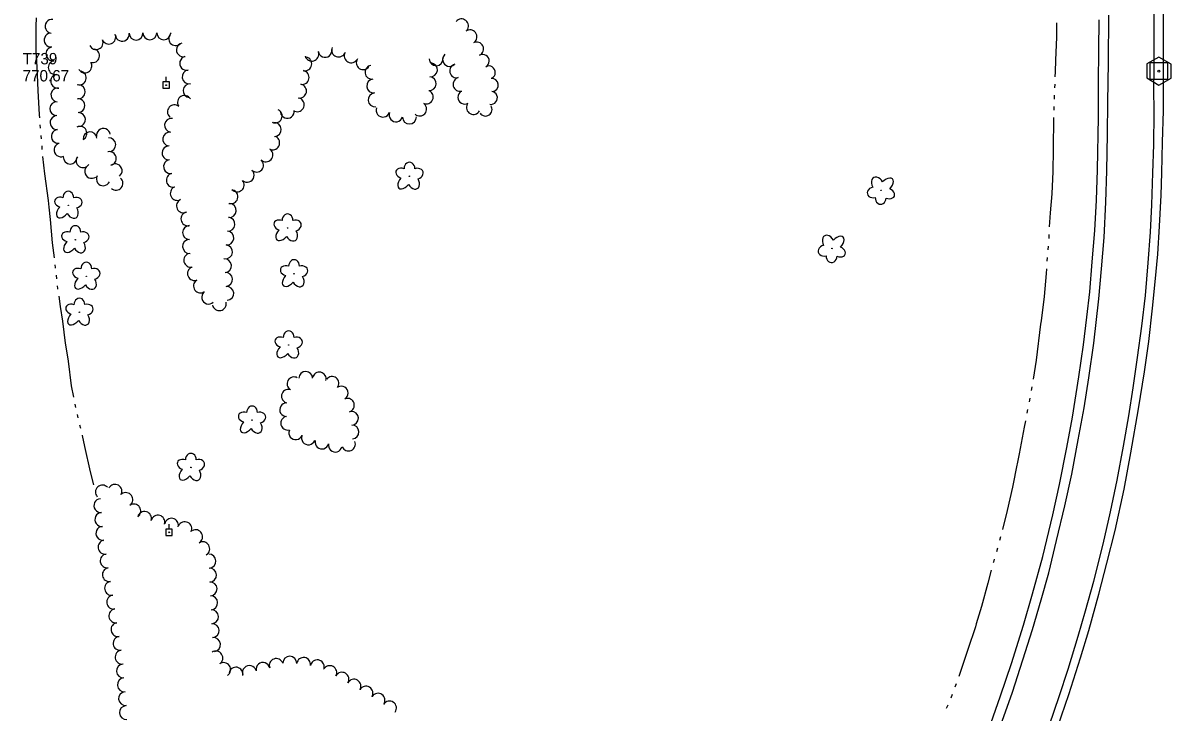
# Model space of a CAD drawing. Extents: x 589250 to 1188077, y 162953 to 363065.
# Drawn here: x 594175 to 594781, y 183192 to 183555 of the extents above; entities that cross this region are included whole.
import ezdxf

# ---------------------------------------------------------------- set-up
doc = ezdxf.new("R2010")
doc.units = 0
for name, color, linetype in [('E_LAND_TreeLine_P', 7, 'Continuous'), ('E_LAND_Vegetation', 7, 'Continuous'), ('E_MAP_Control', 7, 'Continuous'), ('E_RDWY', 7, 'Continuous'), ('E_RDWY_Gravel', 7, 'Continuous'), ('E_UTL_EPowerPole', 7, 'Continuous'), ('E_WTR_FlowLine', 7, 'Continuous')]:
    doc.layers.add(name, color=color, linetype=linetype)

msp = doc.modelspace()

# ---------------------------------------------------------------- linework, layer by layer
at = {"layer": 'E_LAND_TreeLine_P'}
for centre, radius, start, end in [((594190.58, 183553.43), 3.66, 83.53482, 263.53482), ((594406.66, 183553.66), 3.66, 321.70701, 141.70701), ((594190.06, 183546.16), 3.66, 96.73511, 276.73511), ((594213.85, 183544.82), 3.66, 203.70132, 23.70132), ((594220.54, 183547.76), 3.66, 203.70132, 23.70132), ((594227.63, 183549.22), 3.66, 185.88571, 5.88571), ((594234.91, 183549.86), 3.66, 181.25536, 1.25536), ((594242.23, 183550.02), 3.66, 179.55478, 359.55478), ((594249.54, 183549.96), 3.66, 179.55478, 359.55478), ((594255.8, 183546.94), 3.66, 130.08985, 310.08985), ((594411.15, 183547.91), 3.66, 306.74598, 126.74598), ((594191.01, 183538.9), 3.66, 99.44284, 279.44284), ((594211.95, 183537.92), 3.66, 255.74776, 75.74776), ((594259.89, 183541.03), 3.66, 103.49407, 283.49407), ((594334.67, 183540.77), 3.66, 187.86287, 7.86287), ((594341.82, 183540.94), 3.66, 159.46242, 339.46242), ((594414.64, 183541.5), 3.66, 295.94216, 115.94216), ((594192.26, 183531.69), 3.66, 100.17365, 280.17365), ((594207.89, 183532.52), 3.66, 210.9354, 30.9354), ((594261.59, 183533.92), 3.66, 103.49407, 283.49407), ((594323.98, 183533.62), 3.66, 258.9895, 78.9895), ((594327.65, 183538.73), 3.66, 196.3069, 16.3069), ((594348.45, 183537.87), 3.66, 152.10977, 332.10977), ((594354.78, 183534.23), 3.66, 145.91756, 325.91756), ((594393.29, 183536.3), 3.66, 181.61423, 1.61423), ((594400.37, 183535.96), 3.66, 132.55531, 312.55531), ((594417.85, 183535.16), 3.44, 297.90115, 117.90115), ((594204.95, 183526.18), 3.66, 253.64217, 73.64217), ((594262.92, 183526.74), 3.66, 97.53164, 277.53164), ((594322.58, 183526.45), 3.66, 258.9895, 78.9895), ((594359.36, 183529.21), 3.66, 97.95486, 277.95486), ((594390.28, 183530.46), 3.66, 265.51838, 85.51838), ((594404.07, 183529.9), 3.66, 104.16298, 284.16298), ((594421.07, 183529.08), 3.44, 297.90115, 117.90115), ((594193.55, 183524.49), 3.66, 100.17365, 280.17365), ((594204.43, 183518.89), 3.66, 266.1521, 86.1521), ((594263.37, 183519.47), 3.66, 85.99823, 265.99823), ((594321.19, 183519.27), 3.66, 258.9895, 78.9895), ((594360.31, 183521.96), 3.66, 95.65395, 275.65395), ((594389.71, 183523.17), 3.66, 265.51838, 85.51838), ((594405.86, 183522.81), 3.66, 104.16298, 284.16298), ((594422.66, 183522.51), 3.44, 275.39192, 95.39192), ((594193.65, 183517.25), 3.66, 84.0325, 264.0325), ((594260.41, 183513.26), 3.66, 30.25211, 210.25211), ((594361.04, 183514.68), 3.66, 95.65395, 275.65395), ((594388.11, 183516.14), 3.66, 245.38273, 65.38273), ((594408.39, 183516.02), 3.66, 120.70884, 300.70884), ((594422.16, 183515.69), 3.44, 261.73828, 81.73828), ((594193.09, 183509.96), 3.66, 86.38559, 266.38559), ((594204.22, 183511.59), 3.66, 272.17708, 92.17708), ((594255.12, 183508.33), 3.66, 48.37891, 228.37891), ((594320.01, 183512.06), 3.66, 249.2021, 69.2021), ((594365.21, 183509.23), 3.66, 159.97, 339.97), ((594384.61, 183509.79), 3.66, 228.39757, 48.39757), ((594412.95, 183510.6), 3.66, 151.7267, 331.7267), ((594419.36, 183509.57), 3.44, 213.023, 33.023), ((594193.24, 183502.65), 3.66, 92.25778, 272.25778), ((594204.49, 183504.28), 3.66, 272.17708, 92.17708), ((594253.62, 183501.21), 3.66, 82.43235, 262.43235), ((594308.37, 183506.11), 3.66, 244.8117, 64.8117), ((594314.74, 183508.58), 3.66, 187.92304, 7.92304), ((594372.08, 183506.72), 3.66, 159.97, 339.97), ((594379.18, 183505.58), 3.66, 180.84402, 0.84402), ((594193.88, 183495.38), 3.66, 98.13992, 278.13992), ((594205.32, 183497.03), 3.66, 297.58122, 117.58122), ((594217.67, 183495.86), 3.66, 9.49287, 189.49287), ((594307.82, 183499), 3.66, 273.44921, 93.44921), ((594210.62, 183494.11), 3.66, 5.9646, 185.9646), ((594220.51, 183490.98), 3.66, 271.37306, 91.37306), ((594252.66, 183493.96), 3.66, 82.43235, 262.43235), ((594307.05, 183491.98), 3.66, 241.20305, 61.20305), ((594195.33, 183488.25), 3.66, 112.57402, 292.57402), ((594220.8, 183483.69), 3.66, 282.98227, 102.98227), ((594252.28, 183486.66), 3.66, 87.74176, 267.74176), ((594303.45, 183485.62), 3.66, 227.48333, 47.48333), ((594200.18, 183484.45), 3.66, 178.15709, 358.15709), ((594206.95, 183482.58), 3.66, 145.43323, 325.43323), ((594211.48, 183476.9), 3.66, 125.95747, 305.95747), ((594223.87, 183477.24), 3.66, 307.66202, 127.66202), ((594253.12, 183479.41), 3.66, 98.72984, 278.72984), ((594298.51, 183480.23), 3.66, 227.48333, 47.48333), ((594217.61, 183473.02), 3.66, 154.47725, 334.47725), ((594254.56, 183472.25), 3.66, 103.33043, 283.33043), ((594293.57, 183474.84), 3.66, 227.4716, 47.4716), ((594224.33, 183470.65), 3.66, 229.18614, 49.18614), ((594256.65, 183465.28), 3.66, 116.46484, 296.46484), ((594288.31, 183469.77), 3.66, 220.79103, 40.79103), ((594259.91, 183458.73), 3.66, 116.46484, 296.46484), ((594285, 183463.55), 3.66, 253.42991, 73.42991), ((594262.25, 183451.88), 3.66, 100.16585, 280.16585), ((594284.08, 183456.32), 3.66, 265.28268, 85.28268), ((594283.46, 183449.04), 3.66, 264.83006, 84.83006), ((594263.07, 183444.64), 3.66, 90.15787, 270.15787), ((594282.8, 183441.75), 3.66, 264.83006, 84.83006), ((594263.13, 183437.33), 3.66, 93.93607, 273.93607), ((594282.14, 183434.47), 3.66, 264.83006, 84.83006), ((594263.78, 183430.05), 3.66, 102.71965, 282.71965), ((594265.73, 183423.03), 3.66, 113.10681, 293.10681), ((594281.59, 183427.18), 3.66, 274.66867, 94.66867), ((594268.88, 183416.46), 3.66, 126.11839, 306.11839), ((594282.18, 183419.9), 3.66, 274.66867, 94.66867), ((594273.22, 183410.58), 3.66, 132.39877, 312.39877), ((594282.78, 183412.61), 3.66, 274.66867, 94.66867), ((594278.88, 183407.17), 3.66, 191.46781, 11.46781), ((594324.45, 183367.78), 3.61, 359.84478, 179.84478), ((594331.62, 183367.41), 3.61, 347.28287, 167.28287), ((594318.19, 183364.87), 3.61, 60.18638, 240.18638), ((594338.33, 183365.12), 3.61, 321.49806, 141.49806), ((594315.28, 183358.35), 3.61, 78.18174, 258.18174), ((594343.25, 183360), 3.61, 300.25918, 120.25918), ((594314.35, 183351.23), 3.61, 89.09696, 269.09696), ((594346.49, 183353.59), 3.61, 287.39933, 107.39933), ((594314.9, 183344.08), 3.61, 102.27473, 282.27473), ((594348.62, 183346.7), 3.61, 272.43032, 92.43032), ((594319.16, 183339.03), 3.61, 158.05315, 338.05315), ((594348.92, 183339.49), 3.61, 272.43032, 92.43032), ((594325.85, 183336.33), 3.61, 158.05315, 338.05315), ((594333.01, 183334.11), 3.61, 166.63672, 346.63672), ((594347.05, 183333.08), 3.61, 202.99153, 22.99153), ((594340.03, 183332.45), 3.61, 166.63672, 346.63672), ((594217.16, 183307.81), 3.67, 42.72122, 222.72122), ((594223.8, 183308.16), 3.67, 330.67075, 150.67075), ((594216.35, 183300.62), 3.67, 94.14109, 274.14109), ((594229.52, 183303.81), 3.67, 306.35108, 126.35108), ((594233.74, 183297.8), 3.67, 304.29061, 124.29061), ((594216.88, 183293.3), 3.67, 94.14109, 274.14109), ((594239.38, 183293.84), 3.67, 344.59261, 164.59261), ((594246.45, 183291.89), 3.67, 344.59261, 164.59261), ((594253.61, 183290.28), 3.67, 347.81879, 167.81879), ((594260.66, 183288.38), 3.67, 334.36185, 154.36185), ((594217.41, 183285.98), 3.67, 94.14109, 274.14109), ((594266.37, 183284.22), 3.67, 300.62342, 120.62342), ((594218.52, 183278.73), 3.67, 99.09273, 279.09273), ((594270.11, 183277.9), 3.67, 300.62342, 120.62342), ((594219.68, 183271.48), 3.67, 99.09273, 279.09273), ((594273.39, 183271.34), 3.67, 272.3955, 92.3955), ((594220.84, 183264.24), 3.67, 99.09273, 279.09273), ((594273.69, 183264.01), 3.67, 272.3955, 92.3955), ((594222, 183256.99), 3.67, 99.09273, 279.09273), ((594274, 183256.68), 3.67, 272.3955, 92.3955), ((594223.13, 183249.74), 3.67, 98.74149, 278.74149), ((594274.31, 183249.35), 3.67, 272.3955, 92.3955), ((594224.24, 183242.49), 3.67, 98.74149, 278.74149), ((594274.71, 183242.02), 3.67, 273.22016, 93.22016), ((594225.36, 183235.24), 3.67, 98.74149, 278.74149), ((594275.12, 183234.69), 3.67, 273.22016, 93.22016), ((594226.48, 183227.98), 3.67, 98.74149, 278.74149), ((594275.83, 183227.39), 3.67, 276.49806, 96.49806), ((594227.59, 183220.73), 3.67, 98.74149, 278.74149), ((594277.03, 183220.24), 3.67, 303.79459, 123.79459), ((594308.89, 183216.3), 3.67, 20.80148, 200.80148), ((594316, 183217.47), 3.67, 358.97911, 178.97911), ((594323.29, 183216.86), 3.67, 350.22378, 170.22378), ((594330.52, 183215.61), 3.67, 350.22378, 170.22378), ((594228.24, 183213.43), 3.67, 94.40281, 274.40281), ((594281.11, 183214.14), 3.67, 303.79459, 123.79459), ((594287.62, 183211.74), 3.67, 349.56635, 169.56635), ((594294.73, 183212.59), 3.67, 16.10327, 196.10327), ((594301.88, 183214.21), 3.67, 11.29069, 191.29069), ((594337.14, 183212.56), 3.67, 331.83494, 151.83494), ((594228.81, 183206.11), 3.67, 94.40281, 274.40281), ((594343.58, 183209.05), 3.67, 329.91327, 149.91327), ((594349.93, 183205.37), 3.67, 329.91327, 149.91327), ((594229.37, 183198.79), 3.67, 94.40281, 274.40281), ((594356.28, 183201.69), 3.67, 329.91327, 149.91327), ((594362.6, 183197.97), 3.67, 325.78642, 145.78642), ((594229.87, 183191.47), 3.67, 93.38784, 273.38784), ((594368.66, 183193.84), 3.67, 325.78642, 145.78642)]:
    msp.add_arc(centre, radius, start, end, dxfattribs=at)
at = {"layer": 'E_LAND_Vegetation'}
for centre in [(594379.2, 183474.36), (594628.09, 183466.97), (594199.16, 183459.04), (594314.87, 183447.04), (594202.87, 183440.83), (594602.15, 183436.25), (594208.67, 183421.53), (594318.3, 183422.89), (594205.02, 183402.64), (594315.43, 183385.31), (594296.13, 183345.71), (594263.85, 183320.76)]:
    msp.add_circle(centre, 0.128, dxfattribs=at)
for centre, major_axis, ratio in [((594379.2, 183478.34), (0.01, -3.45), 0.832022), ((594375.49, 183475.87), (3.43, -1.17), 0.716896), ((594382.89, 183475.64), (-3.46, -1.05), 0.782863), ((594626.25, 183469.99), (1.96, -3.74), 0.691916), ((594630.75, 183469.52), (-3.29, -3.43), 0.560249), ((594376.68, 183471.68), (3.11, 3.59), 0.560249), ((594381.19, 183471.44), (-2.15, 3.63), 0.691916), ((594624.34, 183465.88), (3.51, 0.87), 0.782863), ((594631.72, 183465.27), (-3.37, 1.34), 0.716896), ((594195.44, 183460.56), (3.43, -1.17), 0.716896), ((594199.15, 183463.02), (0.01, -3.45), 0.832022), ((594202.85, 183460.32), (-3.46, -1.05), 0.782863), ((594627.89, 183463), (0.17, 3.45), 0.832022), ((594196.63, 183456.36), (3.11, 3.59), 0.560249), ((594201.15, 183456.13), (-2.15, 3.63), 0.691916), ((594311.15, 183448.56), (3.43, -1.17), 0.716896), ((594314.86, 183451.03), (0.01, -3.45), 0.832022), ((594318.56, 183448.33), (-3.46, -1.05), 0.782863), ((594199.16, 183442.34), (3.43, -1.17), 0.716896), ((594202.87, 183444.81), (0.01, -3.45), 0.832022), ((594206.56, 183442.11), (-3.46, -1.05), 0.782863), ((594312.34, 183444.37), (3.11, 3.59), 0.560249), ((594316.86, 183444.13), (-2.15, 3.63), 0.691916), ((594600.31, 183439.27), (1.96, -3.74), 0.691916), ((594200.35, 183438.15), (3.11, 3.59), 0.560249), ((594204.87, 183437.91), (-2.15, 3.63), 0.691916), ((594598.4, 183435.16), (3.51, 0.87), 0.782863), ((594604.81, 183438.8), (-3.29, -3.43), 0.560249), ((594601.95, 183432.28), (0.17, 3.45), 0.832022), ((594605.78, 183434.55), (-3.37, 1.34), 0.716896), ((594204.95, 183423.05), (3.43, -1.17), 0.716896), ((594208.67, 183425.51), (0.01, -3.45), 0.832022), ((594212.36, 183422.81), (-3.46, -1.05), 0.782863), ((594314.59, 183424.4), (3.43, -1.17), 0.716896), ((594318.3, 183426.87), (0.01, -3.45), 0.832022), ((594321.99, 183424.17), (-3.46, -1.05), 0.782863), ((594206.15, 183418.85), (3.11, 3.59), 0.560249), ((594210.66, 183418.62), (-2.15, 3.63), 0.691916), ((594315.78, 183420.21), (3.11, 3.59), 0.560249), ((594320.3, 183419.97), (-2.15, 3.63), 0.691916), ((594201.31, 183404.15), (3.43, -1.17), 0.716896), ((594205.02, 183406.62), (0.01, -3.45), 0.832022), ((594208.71, 183403.92), (-3.46, -1.05), 0.782863), ((594202.5, 183399.96), (3.11, 3.59), 0.560249), ((594207.02, 183399.72), (-2.15, 3.63), 0.691916), ((594311.72, 183386.83), (3.43, -1.17), 0.716896), ((594315.43, 183389.3), (0.01, -3.45), 0.832022), ((594319.12, 183386.59), (-3.46, -1.05), 0.782863), ((594312.91, 183382.63), (3.11, 3.59), 0.560249), ((594317.43, 183382.4), (-2.15, 3.63), 0.691916), ((594296.13, 183349.69), (0.01, -3.45), 0.832022), ((594292.42, 183347.23), (3.43, -1.17), 0.716896), ((594299.82, 183346.99), (-3.46, -1.05), 0.782863), ((594293.61, 183343.03), (3.11, 3.59), 0.560249), ((594298.13, 183342.8), (-2.15, 3.63), 0.691916), ((594263.84, 183324.75), (0.01, -3.45), 0.832022), ((594260.13, 183322.28), (3.43, -1.17), 0.716896), ((594267.54, 183322.04), (-3.46, -1.05), 0.782863), ((594261.32, 183318.08), (3.11, 3.59), 0.560249), ((594265.84, 183317.85), (-2.15, 3.63), 0.691916)]:
    msp.add_ellipse(centre, major_axis=major_axis, ratio=ratio, start_param=1.570796, end_param=4.712389, dxfattribs=at)
at = {"layer": 'E_MAP_Control'}
for p, q in [((594770.15, 183525.33), (594770.15, 183534.33)), ((594770.15, 183534.33), (594779.15, 183534.33)), ((594770.15, 183525.33), (594770.15, 183534.33)), ((594770.15, 183534.33), (594779.15, 183534.33)), ((594779.15, 183534.33), (594779.15, 183525.33)), ((594779.15, 183534.33), (594779.15, 183525.33)), ((594779.15, 183525.33), (594770.15, 183525.33)), ((594779.15, 183525.33), (594770.15, 183525.33))]:
    msp.add_line(p, q, dxfattribs=at)
msp.add_lwpolyline([(594768.24, 183533.59), (594768.24, 183526.2), (594774.7, 183522.47), (594781.09, 183526.14), (594781.09, 183533.46), (594774.57, 183537.19)], close=True, dxfattribs=at)
msp.add_lwpolyline([(594768.24, 183533.59), (594768.24, 183526.2), (594774.7, 183522.47), (594781.09, 183526.14), (594781.09, 183533.46), (594774.57, 183537.19)], close=True, dxfattribs=at)
msp.add_circle((594774.65, 183529.83), 0.546, dxfattribs=at)
msp.add_circle((594774.65, 183529.83), 0.546, dxfattribs=at)
at = {"layer": 'E_RDWY'}
for p, q in [((594772.18, 183555.18), (594772.18, 183576.91)), ((594748.06, 183534.27), (594748.23, 183559.36)), ((594772.12, 183529.81), (594772.18, 183555.18)), ((594747.82, 183513.5), (594748.06, 183534.27)), ((594772.1, 183521.26), (594772.12, 183529.81)), ((594772.17, 183507.62), (594772.1, 183521.26)), ((594747.62, 183496.47), (594747.82, 183513.5)), ((594771.95, 183491.13), (594772.17, 183507.62)), ((594747.27, 183477.28), (594747.62, 183496.47)), ((594771.57, 183476.03), (594771.95, 183491.13)), ((594746.74, 183460.71), (594747.27, 183477.28)), ((594770.97, 183459.21), (594771.57, 183476.09)), ((594745.76, 183441.99), (594746.74, 183460.71)), ((594770.29, 183444.93), (594770.97, 183459.21)), ((594768.99, 183428.65), (594770.29, 183444.93)), ((594744.4, 183425.57), (594745.76, 183441.99)), ((594742.98, 183409.69), (594744.4, 183425.57)), ((594767.53, 183411.44), (594768.99, 183428.65)), ((594740.27, 183386.24), (594742.98, 183409.69)), ((594765.69, 183395.33), (594767.53, 183411.44)), ((594763.42, 183378.71), (594765.69, 183395.33)), ((594737.67, 183367.96), (594740.27, 183386.24)), ((594761.12, 183362.77), (594763.42, 183378.71)), ((594735.18, 183352.17), (594737.67, 183367.96)), ((594758.82, 183348.04), (594761.12, 183362.77)), ((594732.17, 183335.33), (594735.18, 183352.17)), ((594756, 183332.04), (594758.82, 183348.04)), ((594728.67, 183317.29), (594732.17, 183335.33)), ((594752.63, 183314), (594756, 183332.04)), ((594725.06, 183300.6), (594728.67, 183317.29)), ((594749.11, 183297.44), (594752.63, 183314)), ((594720.73, 183282.15), (594725.06, 183300.6)), ((594745.23, 183280.35), (594749.11, 183297.44)), ((594716.53, 183265.23), (594720.73, 183282.15)), ((594740.27, 183260.71), (594745.23, 183280.35)), ((594712.49, 183250.86), (594716.53, 183265.23)), ((594736.01, 183245.07), (594740.27, 183260.71)), ((594707.93, 183235.31), (594712.49, 183250.86)), ((594732.11, 183231.85), (594736.01, 183245.07)), ((594702.89, 183219.23), (594707.93, 183235.31)), ((594726.79, 183214.44), (594732.11, 183231.85)), ((594697.35, 183202.23), (594702.89, 183219.23)), ((594721.99, 183200.04), (594726.79, 183214.44)), ((594690.13, 183181.97), (594697.35, 183202.23)), ((594716.88, 183185.07), (594721.99, 183200.04))]:
    msp.add_line(p, q, dxfattribs=at)
at = {"layer": 'E_RDWY_Gravel'}
for p, q in [((594777.13, 183553.01), (594776.99, 183578.47)), ((594743.01, 183540.82), (594743.1, 183556.84)), ((594777.17, 183529.71), (594777.13, 183553.01)), ((594742.86, 183523.68), (594743.01, 183540.82)), ((594777.06, 183508.94), (594777.17, 183529.71)), ((594742.86, 183505.58), (594742.86, 183523.68)), ((594742.28, 183477.67), (594742.86, 183505.58)), ((594776.66, 183492.37), (594777.06, 183508.94)), ((594776.16, 183476.14), (594776.66, 183492.37)), ((594741.7, 183461.68), (594742.28, 183477.67)), ((594775.84, 183464.43), (594776.16, 183476.14)), ((594740.9, 183445.68), (594741.7, 183461.68)), ((594775.08, 183447.94), (594775.84, 183464.43)), ((594739.54, 183429.28), (594740.9, 183445.68)), ((594774.12, 183433.31), (594775.08, 183447.94)), ((594772.7, 183418.64), (594774.12, 183433.31)), ((594738.17, 183413.38), (594739.54, 183429.28)), ((594736.72, 183400.1), (594738.17, 183413.38)), ((594771.35, 183404.81), (594772.7, 183418.64)), ((594769.36, 183387.23), (594771.35, 183404.81)), ((594734.88, 183385.36), (594736.72, 183400.1)), ((594732.43, 183368.63), (594734.88, 183385.36)), ((594767.11, 183371.13), (594769.36, 183387.23)), ((594763.87, 183351.72), (594767.11, 183371.13)), ((594729.06, 183347.27), (594732.43, 183368.63)), ((594726.02, 183331.3), (594729.06, 183347.27)), ((594759.94, 183328.44), (594763.87, 183351.72)), ((594722.24, 183311.69), (594726.02, 183331.3)), ((594756.31, 183309.29), (594759.94, 183328.44)), ((594718.79, 183295.84), (594722.24, 183311.69)), ((594751.57, 183287.55), (594756.31, 183309.29)), ((594713.42, 183273.87), (594718.79, 183295.84)), ((594747.27, 183270.24), (594751.57, 183287.55)), ((594708.05, 183254.13), (594713.42, 183273.87)), ((594743.04, 183253.86), (594747.27, 183270.24)), ((594703.17, 183237.61), (594708.05, 183254.13)), ((594737.71, 183234.7), (594743.04, 183253.86)), ((594696.83, 183217.35), (594703.17, 183237.61)), ((594733.29, 183220.32), (594737.71, 183234.7)), ((594727.09, 183200.94), (594733.29, 183220.32)), ((594691.17, 183200.22), (594696.83, 183217.35)), ((594684.69, 183182.12), (594691.17, 183200.22)), ((594721.29, 183184.05), (594727.09, 183200.94))]:
    msp.add_line(p, q, dxfattribs=at)
at = {"layer": 'E_UTL_EPowerPole'}
for points in [[(594252.48, 183524.08), (594249.13, 183524.08)], [(594249.13, 183524.08), (594249.13, 183520.73)], [(594250.8, 183524.08), (594250.8, 183526.73)], [(594252.48, 183520.73), (594252.48, 183524.08)], [(594249.13, 183520.73), (594252.48, 183520.73)], [(594253.97, 183288.24), (594250.62, 183288.24)], [(594250.62, 183288.24), (594250.62, 183284.88)], [(594252.3, 183288.24), (594252.3, 183290.88)], [(594253.97, 183284.88), (594253.97, 183288.24)], [(594250.62, 183284.88), (594253.97, 183284.88)]]:
    msp.add_lwpolyline(points, dxfattribs=at)
for centre in [(594250.83, 183522.41), (594252.33, 183286.56)]:
    msp.add_circle(centre, 0.217, dxfattribs=at)
at = {"layer": 'E_WTR_FlowLine'}
for p, q in [((594182, 183553.43), (594181.98, 183547.34)), ((594182.18, 183557.84), (594182, 183553.43)), ((594720.58, 183555.2), (594720.58, 183547.63)), ((594181.98, 183547.34), (594182.1, 183540.3)), ((594720.58, 183547.63), (594720.08, 183535.59)), ((594182.1, 183540.3), (594182.56, 183532.07)), ((594720.08, 183535.59), (594719.93, 183529.35)), ((594182.56, 183532.07), (594183.13, 183519.53)), ((594719.93, 183529.35), (594719.84, 183526.82)), ((594719.69, 183522.91), (594719.62, 183520.95)), ((594183.13, 183519.53), (594183.81, 183506.67)), ((594719.47, 183517.04), (594719.4, 183515.08)), ((594719.21, 183510.1), (594719.2, 183509.21)), ((594719.25, 183511.17), (594719.21, 183510.1)), ((594183.81, 183506.67), (594183.92, 183505.18)), ((594719.15, 183505.3), (594718.86, 183488.53)), ((594184.2, 183501.48), (594184.34, 183499.63)), ((594184.62, 183495.92), (594184.64, 183495.59)), ((594184.64, 183495.59), (594184.78, 183494.07)), ((594185.11, 183490.38), (594185.27, 183488.53)), ((594718.86, 183488.53), (594718.72, 183476.91)), ((594185.62, 183484.83), (594186.66, 183475.6)), ((594186.66, 183475.6), (594188.45, 183461.62)), ((594718.72, 183476.91), (594718.19, 183465.16)), ((594188.45, 183461.62), (594188.82, 183458.09)), ((594718.19, 183465.16), (594717.26, 183454.98)), ((594188.82, 183458.09), (594189.53, 183451.52)), ((594189.53, 183451.52), (594190.72, 183439.16)), ((594717.26, 183454.98), (594716.86, 183447.65)), ((594716.64, 183443.61), (594716.54, 183441.59)), ((594190.72, 183439.16), (594191.65, 183431.32)), ((594716.28, 183437.56), (594716.11, 183435.54)), ((594715.79, 183431.51), (594715.62, 183429.49)), ((594192.08, 183427.63), (594192.25, 183426.2)), ((594192.25, 183426.2), (594192.3, 183425.79)), ((594715.3, 183425.46), (594715.11, 183423.08)), ((594192.71, 183422.1), (594192.91, 183420.25)), ((594715.11, 183423.08), (594714.12, 183410.88)), ((594193.31, 183416.56), (594193.47, 183415.15)), ((594193.47, 183415.15), (594193.54, 183414.71)), ((594194.11, 183411.04), (594194.94, 183405.72)), ((594714.12, 183410.88), (594712.5, 183398.04)), ((594194.94, 183405.72), (594196.04, 183397.87)), ((594196.04, 183397.87), (594197.47, 183386.33)), ((594712.28, 183396.3), (594709.89, 183377.33)), ((594712.5, 183398.04), (594712.28, 183396.3)), ((594197.47, 183386.33), (594197.79, 183384.37)), ((594197.79, 183384.37), (594199.04, 183376.75)), ((594199.04, 183376.75), (594200.62, 183363.87)), ((594709.89, 183377.33), (594708.26, 183367.26)), ((594200.62, 183363.87), (594201.84, 183357.76)), ((594707.62, 183363.27), (594707.25, 183361.28)), ((594202.57, 183354.12), (594202.98, 183352.3)), ((594706.51, 183357.3), (594706.14, 183355.32)), ((594203.8, 183348.68), (594204.21, 183346.87)), ((594705.4, 183351.34), (594705.03, 183349.35)), ((594205.06, 183343.26), (594205.51, 183341.46)), ((594703.67, 183342.04), (594700.98, 183328.03)), ((594704.29, 183345.38), (594703.67, 183342.04)), ((594206.42, 183337.86), (594206.46, 183337.68)), ((594206.46, 183337.68), (594207.79, 183331.89)), ((594207.79, 183331.89), (594210.61, 183318.5)), ((594700.98, 183328.03), (594698.63, 183316.61)), ((594210.61, 183318.5), (594212.41, 183311.62)), ((594698.63, 183316.6), (594697.35, 183310.35)), ((594697.35, 183310.35), (594694.56, 183298.11)), ((594694.56, 183298.11), (594692.08, 183288.03)), ((594691.11, 183284.09), (594690.56, 183282.15)), ((594691.11, 183284.1), (594691.11, 183284.09)), ((594689.47, 183278.26), (594688.92, 183276.32)), ((594687.37, 183270.84), (594687.28, 183270.48)), ((594687.82, 183272.42), (594687.37, 183270.84)), ((594686.24, 183266.57), (594684.42, 183259.72)), ((594684.42, 183259.72), (594681.06, 183247.42)), ((594681.06, 183247.42), (594678.33, 183238.33)), ((594678.33, 183238.33), (594677.82, 183236.64)), ((594677.82, 183236.64), (594673.9, 183224.75)), ((594673.9, 183224.75), (594669.09, 183210.51)), ((594665.52, 183201.05), (594664.8, 183199.16)), ((594667.71, 183206.71), (594666.98, 183204.82)), ((594663.22, 183195.44), (594662.41, 183193.58))]:
    msp.add_line(p, q, dxfattribs=at)

# ---------------------------------------------------------------- texts
at = {"layer": 'E_MAP_Control'}
for s, p in [('T739', (594175.05, 183533.37)), ('T739', (594175.05, 183533.37)), ('T739', (594175.05, 183533.37)), ('T739', (594175.05, 183533.37)), ('770.67', (594175.05, 183524.37)), ('770.67', (594175.05, 183524.37)), ('770.67', (594175.05, 183524.37)), ('770.67', (594175.05, 183524.37))]:
    msp.add_text(s, height=6, dxfattribs=at).set_placement(p)

doc.saveas('drawing.dxf')
